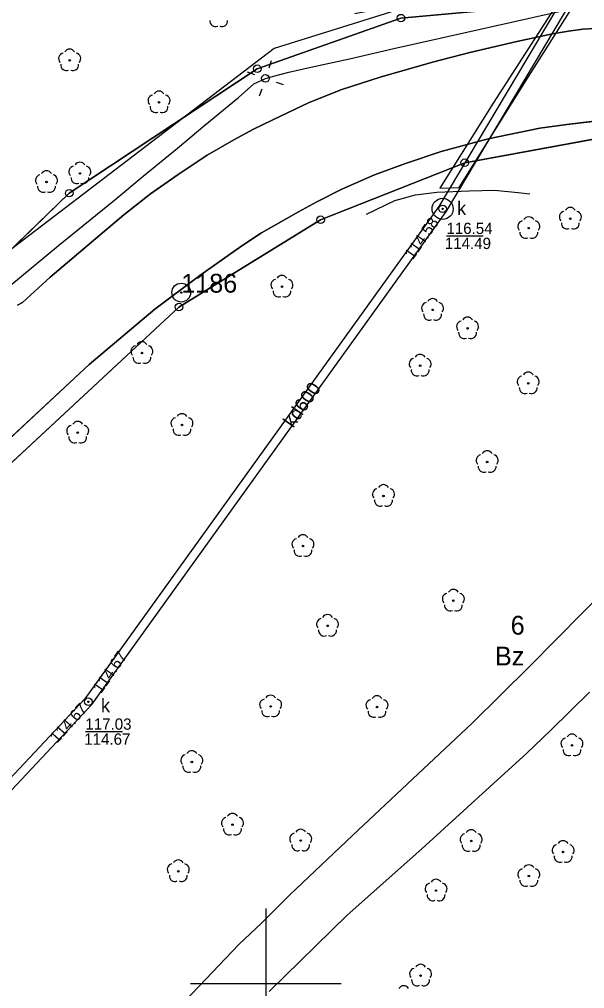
# Model space of a CAD drawing. Extents: x 6434771 to 6436222, y 5663454 to 5664782.
# Drawn here: x 6435583.6 to 6435621.2, y 5663799.7 to 5663864.1 of the extents above; entities that cross this region are included whole.
import ezdxf

# ---------------------------------------------------------------- set-up
doc = ezdxf.new("R2010")
doc.units = 0
for name, color, linetype in [('Warstwa 1', 7, 'Continuous'), ('Warstwa 10', 7, 'Continuous'), ('Warstwa 11', 7, 'Continuous'), ('Warstwa 12', 7, 'Continuous'), ('Warstwa 14', 7, 'Continuous'), ('Warstwa 15', 7, 'Continuous'), ('Warstwa 2', 7, 'Continuous'), ('Warstwa 3', 7, 'Continuous'), ('Warstwa 4', 7, 'Continuous'), ('Warstwa 5', 7, 'Continuous'), ('Warstwa 51', 7, 'Continuous'), ('Warstwa 6', 7, 'Continuous'), ('Warstwa 63', 7, 'Continuous'), ('Warstwa 7', 7, 'Continuous'), ('Warstwa 8', 7, 'Continuous'), ('Warstwa 9', 7, 'Continuous')]:
    doc.layers.add(name, color=color, linetype=linetype)

msp = doc.modelspace()

# ---------------------------------------------------------------- linework, layer by layer
at = {"layer": 'Warstwa 1'}
for p, q in [((6435599.429, 5663860.81), (6435608.979, 5663864.176)), ((6435599.429, 5663860.81), (6435608.979, 5663864.176)), ((6435586.939, 5663852.54), (6435599.429, 5663860.81)), ((6435586.939, 5663852.54), (6435599.429, 5663860.81)), ((6435613.214, 5663854.564), (6435624.408, 5663856.609)), ((6435613.214, 5663854.564), (6435624.408, 5663856.609)), ((6435603.638, 5663850.779), (6435613.214, 5663854.564)), ((6435603.638, 5663850.779), (6435613.214, 5663854.564)), ((6435570.992, 5663837.121), (6435586.939, 5663852.54)), ((6435570.992, 5663837.121), (6435586.939, 5663852.54)), ((6435594.229, 5663844.972), (6435603.638, 5663850.779)), ((6435594.229, 5663844.972), (6435603.638, 5663850.779)), ((6435579.684, 5663831.466), (6435594.229, 5663844.972)), ((6435579.684, 5663831.466), (6435594.229, 5663844.972))]:
    msp.add_line(p, q, dxfattribs=at)
at = {"layer": 'Warstwa 10'}
for centre in [(6435608.979, 5663864.176), (6435599.429, 5663860.81), (6435613.214, 5663854.564), (6435586.939, 5663852.54), (6435603.638, 5663850.779), (6435594.229, 5663844.972)]:
    msp.add_circle(centre, 0.25, dxfattribs=at)
at = {"layer": 'Warstwa 11'}
for centre in [(6435586.966, 5663861.369), (6435592.902, 5663858.579), (6435587.645, 5663853.852), (6435585.428, 5663853.279), (6435620.233, 5663850.841), (6435617.472, 5663850.218), (6435601.069, 5663846.323), (6435611.078, 5663844.782), (6435613.404, 5663843.558), (6435591.765, 5663841.917), (6435610.253, 5663841.079), (6435617.434, 5663839.9), (6435594.425, 5663837.136), (6435587.5, 5663836.624), (6435614.707, 5663834.669), (6435607.819, 5663832.419), (6435602.466, 5663829.091), (6435612.462, 5663825.454), (6435604.1, 5663823.784), (6435600.318, 5663818.427), (6435607.386, 5663818.388), (6435620.342, 5663815.841), (6435595.081, 5663814.736), (6435597.786, 5663810.57), (6435602.318, 5663809.515), (6435613.646, 5663809.485), (6435619.753, 5663808.755), (6435594.181, 5663807.474), (6435617.474, 5663807.151), (6435611.312, 5663806.191), (6435610.281, 5663800.539)]:
    msp.add_circle(centre, 0.05, dxfattribs=at)
for centre, start, end in [((6435596.65, 5663863.988), 174.14713, 293.85287), ((6435597.09, 5663863.988), 246.14713, 5.85287), ((6435586.966, 5663861.744), 30.14713, 149.85287), ((6435586.609, 5663861.485), 102.14713, 221.85287), ((6435587.323, 5663861.485), 318.14713, 77.85287), ((6435586.746, 5663861.066), 174.14713, 293.85287), ((6435587.186, 5663861.066), 246.14713, 5.85287), ((6435592.545, 5663858.695), 102.14713, 221.85287), ((6435592.902, 5663858.954), 30.14713, 149.85287), ((6435593.259, 5663858.695), 318.14713, 77.85287), ((6435592.682, 5663858.276), 174.14713, 293.85287), ((6435593.122, 5663858.276), 246.14713, 5.85287), ((6435587.288, 5663853.968), 102.14713, 221.85287), ((6435587.645, 5663854.227), 30.14713, 149.85287), ((6435588.002, 5663853.968), 318.14713, 77.85287), ((6435585.071, 5663853.395), 102.14713, 221.85287), ((6435585.428, 5663853.654), 30.14713, 149.85287), ((6435585.785, 5663853.395), 318.14713, 77.85287), ((6435585.208, 5663852.976), 174.14713, 293.85287), ((6435585.648, 5663852.976), 246.14713, 5.85287), ((6435587.425, 5663853.549), 174.14713, 293.85287), ((6435587.865, 5663853.549), 246.14713, 5.85287), ((6435619.876, 5663850.957), 102.14713, 221.85287), ((6435620.233, 5663851.216), 30.14713, 149.85287), ((6435620.59, 5663850.957), 318.14713, 77.85287), ((6435617.115, 5663850.334), 102.14713, 221.85287), ((6435617.472, 5663850.593), 30.14713, 149.85287), ((6435617.829, 5663850.334), 318.14713, 77.85287), ((6435620.013, 5663850.538), 174.14713, 293.85287), ((6435620.453, 5663850.538), 246.14713, 5.85287), ((6435617.252, 5663849.915), 174.14713, 293.85287), ((6435617.692, 5663849.915), 246.14713, 5.85287), ((6435600.712, 5663846.439), 102.14713, 221.85287), ((6435601.069, 5663846.698), 30.14713, 149.85287), ((6435601.426, 5663846.439), 318.14713, 77.85287), ((6435600.849, 5663846.02), 174.14713, 293.85287), ((6435601.289, 5663846.02), 246.14713, 5.85287), ((6435610.721, 5663844.898), 102.14713, 221.85287), ((6435611.078, 5663845.157), 30.14713, 149.85287), ((6435611.435, 5663844.898), 318.14713, 77.85287), ((6435610.858, 5663844.479), 174.14713, 293.85287), ((6435611.298, 5663844.479), 246.14713, 5.85287), ((6435613.047, 5663843.674), 102.14713, 221.85287), ((6435613.404, 5663843.933), 30.14713, 149.85287), ((6435613.761, 5663843.674), 318.14713, 77.85287), ((6435591.765, 5663842.292), 30.14713, 149.85287), ((6435613.184, 5663843.255), 174.14713, 293.85287), ((6435613.624, 5663843.255), 246.14713, 5.85287), ((6435591.408, 5663842.033), 102.14713, 221.85287), ((6435592.122, 5663842.033), 318.14713, 77.85287), ((6435591.545, 5663841.614), 174.14713, 293.85287), ((6435591.985, 5663841.614), 246.14713, 5.85287), ((6435609.896, 5663841.195), 102.14713, 221.85287), ((6435610.253, 5663841.454), 30.14713, 149.85287), ((6435610.61, 5663841.195), 318.14713, 77.85287), ((6435610.033, 5663840.776), 174.14713, 293.85287), ((6435610.473, 5663840.776), 246.14713, 5.85287), ((6435617.077, 5663840.016), 102.14713, 221.85287), ((6435617.434, 5663840.275), 30.14713, 149.85287), ((6435617.791, 5663840.016), 318.14713, 77.85287), ((6435617.214, 5663839.597), 174.14713, 293.85287), ((6435617.654, 5663839.597), 246.14713, 5.85287), ((6435594.068, 5663837.252), 102.14713, 221.85287), ((6435594.425, 5663837.511), 30.14713, 149.85287), ((6435594.782, 5663837.252), 318.14713, 77.85287), ((6435587.143, 5663836.74), 102.14713, 221.85287), ((6435587.5, 5663836.999), 30.14713, 149.85287), ((6435587.857, 5663836.74), 318.14713, 77.85287), ((6435594.205, 5663836.833), 174.14713, 293.85287), ((6435594.645, 5663836.833), 246.14713, 5.85287), ((6435587.28, 5663836.321), 174.14713, 293.85287), ((6435587.72, 5663836.321), 246.14713, 5.85287), ((6435614.35, 5663834.785), 102.14713, 221.85287), ((6435614.707, 5663835.044), 30.14713, 149.85287), ((6435615.064, 5663834.785), 318.14713, 77.85287), ((6435614.487, 5663834.366), 174.14713, 293.85287), ((6435614.927, 5663834.366), 246.14713, 5.85287), ((6435607.819, 5663832.794), 30.14713, 149.85287), ((6435607.462, 5663832.535), 102.14713, 221.85287), ((6435608.176, 5663832.535), 318.14713, 77.85287), ((6435607.599, 5663832.116), 174.14713, 293.85287), ((6435608.039, 5663832.116), 246.14713, 5.85287), ((6435602.466, 5663829.466), 30.14713, 149.85287), ((6435602.109, 5663829.207), 102.14713, 221.85287), ((6435602.823, 5663829.207), 318.14713, 77.85287), ((6435602.246, 5663828.788), 174.14713, 293.85287), ((6435602.686, 5663828.788), 246.14713, 5.85287), ((6435612.105, 5663825.57), 102.14713, 221.85287), ((6435612.462, 5663825.829), 30.14713, 149.85287), ((6435612.819, 5663825.57), 318.14713, 77.85287), ((6435612.242, 5663825.151), 174.14713, 293.85287), ((6435612.682, 5663825.151), 246.14713, 5.85287), ((6435603.743, 5663823.9), 102.14713, 221.85287), ((6435604.1, 5663824.159), 30.14713, 149.85287), ((6435604.457, 5663823.9), 318.14713, 77.85287), ((6435603.88, 5663823.481), 174.14713, 293.85287), ((6435604.32, 5663823.481), 246.14713, 5.85287), ((6435599.961, 5663818.543), 102.14713, 221.85287), ((6435600.318, 5663818.802), 30.14713, 149.85287), ((6435600.675, 5663818.543), 318.14713, 77.85287), ((6435607.029, 5663818.504), 102.14713, 221.85287), ((6435607.386, 5663818.763), 30.14713, 149.85287), ((6435607.743, 5663818.504), 318.14713, 77.85287), ((6435600.098, 5663818.124), 174.14713, 293.85287), ((6435600.538, 5663818.124), 246.14713, 5.85287), ((6435607.166, 5663818.085), 174.14713, 293.85287), ((6435607.606, 5663818.085), 246.14713, 5.85287), ((6435619.985, 5663815.957), 102.14713, 221.85287), ((6435620.342, 5663816.216), 30.14713, 149.85287), ((6435620.699, 5663815.957), 318.14713, 77.85287), ((6435594.724, 5663814.852), 102.14713, 221.85287), ((6435595.081, 5663815.111), 30.14713, 149.85287), ((6435595.438, 5663814.852), 318.14713, 77.85287), ((6435620.122, 5663815.538), 174.14713, 293.85287), ((6435620.562, 5663815.538), 246.14713, 5.85287), ((6435594.861, 5663814.433), 174.14713, 293.85287), ((6435595.301, 5663814.433), 246.14713, 5.85287), ((6435597.786, 5663810.945), 30.14713, 149.85287), ((6435597.429, 5663810.686), 102.14713, 221.85287), ((6435598.143, 5663810.686), 318.14713, 77.85287), ((6435597.566, 5663810.267), 174.14713, 293.85287), ((6435598.006, 5663810.267), 246.14713, 5.85287), ((6435601.961, 5663809.631), 102.14713, 221.85287), ((6435602.318, 5663809.89), 30.14713, 149.85287), ((6435602.675, 5663809.631), 318.14713, 77.85287), ((6435613.289, 5663809.601), 102.14713, 221.85287), ((6435613.646, 5663809.86), 30.14713, 149.85287), ((6435614.003, 5663809.601), 318.14713, 77.85287), ((6435602.098, 5663809.212), 174.14713, 293.85287), ((6435602.538, 5663809.212), 246.14713, 5.85287), ((6435613.426, 5663809.182), 174.14713, 293.85287), ((6435613.866, 5663809.182), 246.14713, 5.85287), ((6435619.396, 5663808.871), 102.14713, 221.85287), ((6435619.753, 5663809.13), 30.14713, 149.85287), ((6435620.11, 5663808.871), 318.14713, 77.85287), ((6435593.824, 5663807.59), 102.14713, 221.85287), ((6435594.181, 5663807.849), 30.14713, 149.85287), ((6435594.538, 5663807.59), 318.14713, 77.85287), ((6435617.474, 5663807.526), 30.14713, 149.85287), ((6435619.533, 5663808.452), 174.14713, 293.85287), ((6435619.973, 5663808.452), 246.14713, 5.85287), ((6435617.117, 5663807.267), 102.14713, 221.85287), ((6435617.831, 5663807.267), 318.14713, 77.85287), ((6435593.961, 5663807.171), 174.14713, 293.85287), ((6435594.401, 5663807.171), 246.14713, 5.85287), ((6435610.955, 5663806.307), 102.14713, 221.85287), ((6435611.312, 5663806.566), 30.14713, 149.85287), ((6435611.669, 5663806.307), 318.14713, 77.85287), ((6435617.254, 5663806.848), 174.14713, 293.85287), ((6435617.694, 5663806.848), 246.14713, 5.85287), ((6435611.092, 5663805.888), 174.14713, 293.85287), ((6435611.532, 5663805.888), 246.14713, 5.85287), ((6435609.924, 5663800.655), 102.14713, 221.85287), ((6435610.281, 5663800.914), 30.14713, 149.85287), ((6435610.638, 5663800.655), 318.14713, 77.85287), ((6435610.061, 5663800.236), 174.14713, 293.85287), ((6435610.501, 5663800.236), 246.14713, 5.85287), ((6435609.161, 5663799.49), 30.14713, 149.85287)]:
    msp.add_arc(centre, 0.375, start, end, dxfattribs=at)
at = {"layer": 'Warstwa 12'}
msp.add_lwpolyline([(6435582.992, 5663846.385), (6435586.22, 5663849.061), (6435589.977, 5663852.098), (6435591.849, 5663853.661), (6435594.126, 5663855.542), (6435595.944, 5663857.052), (6435598.181, 5663858.895), (6435599.212, 5663859.797), (6435599.97, 5663860.169), (6435600.587, 5663860.344), (6435601.53, 5663860.575), (6435602.984, 5663860.907), (6435605.569, 5663861.468), (6435608.504, 5663862.157), (6435620.982, 5663864.958)], dxfattribs=at)
at = {"layer": 'Warstwa 14'}
for p, q in [((6435612.001, 5663849.702), (6435614.441, 5663849.702)), ((6435588.013, 5663816.757), (6435590.476, 5663816.757))]:
    msp.add_line(p, q, dxfattribs=at)
for centre in [(6435611.747, 5663851.501), (6435611.747, 5663851.501), (6435588.211, 5663818.743), (6435588.211, 5663818.743), (6435588.211, 5663818.743)]:
    msp.add_circle(centre, 0.045, dxfattribs=at)
at = {"layer": 'Warstwa 15'}
msp.add_circle((6435611.747, 5663851.501), 0.7, dxfattribs=at)
at = {"layer": 'Warstwa 2'}
msp.add_circle((6435599.97, 5663860.169), 0.25, dxfattribs=at)
at = {"layer": 'Warstwa 3'}
for radius in [0.625, 0.045]:
    msp.add_circle((6435594.38, 5663845.93), radius, dxfattribs=at)
at = {"layer": 'Warstwa 4'}
for points in [[(6435605.923, 5663864.472), (6435611.396, 5663865.567), (6435600.555, 5663862.167), (6435581.409, 5663847.567)], [(6435600.215, 5663860.878), (6435600.378, 5663861.351)], [(6435599.261, 5663860.414), (6435598.788, 5663860.577)], [(6435599.725, 5663859.46), (6435599.562, 5663858.987)], [(6435600.679, 5663859.924), (6435601.152, 5663859.761)]]:
    msp.add_lwpolyline(points, dxfattribs=at)
for centre in [(6435611.747, 5663851.501), (6435588.211, 5663818.743)]:
    msp.add_circle(centre, 0.25, dxfattribs=at)
at = {"layer": 'Warstwa 51'}
msp.add_lwpolyline([(6435606.691, 5663851.142), (6435608.576, 5663852.058), (6435609.942, 5663852.431), (6435611.368, 5663852.609), (6435613.511, 5663852.705), (6435615.203, 5663852.735), (6435616.759, 5663852.582), (6435617.536, 5663852.488)], dxfattribs=at)
at = {"layer": 'Warstwa 6'}
for points in [[(6435497.48, 5663799.45), (6435506.7, 5663789.56), (6435508.43, 5663787.33), (6435509.75, 5663785.12), (6435510.77, 5663783.65), (6435512.59, 5663782.25), (6435514.22, 5663781.8), (6435527.892, 5663795.248), (6435570.992, 5663837.121), (6435586.939, 5663852.54), (6435599.429, 5663860.81), (6435608.979, 5663864.176), (6435617.268, 5663864.926), (6435627.619, 5663865.031), (6435640.832, 5663867.732), (6435649.164, 5663870.462), (6435662.228, 5663877.475)], [(6435662.228, 5663877.475), (6435649.164, 5663870.462), (6435640.832, 5663867.732), (6435627.619, 5663865.031), (6435617.268, 5663864.926), (6435608.979, 5663864.176), (6435599.429, 5663860.81), (6435586.939, 5663852.54), (6435570.992, 5663837.121), (6435527.892, 5663795.248)], [(6435628.604, 5663864.173), (6435622.691, 5663863.532), (6435621.061, 5663863.448), (6435620.115, 5663863.317), (6435619.052, 5663863.129), (6435616.684, 5663862.619), (6435613.551, 5663861.881), (6435611.066, 5663861.257), (6435607.603, 5663860.254), (6435605.053, 5663859.435), (6435602.882, 5663858.558), (6435600.454, 5663857.408), (6435599.181, 5663856.791), (6435597.882, 5663856.083), (6435596.104, 5663855.065), (6435594.168, 5663853.791), (6435592.342, 5663852.486), (6435590.559, 5663851.101), (6435588.41, 5663849.282), (6435585.663, 5663846.949), (6435583.836, 5663845.265), (6435583.508, 5663845.088)], [(6435657.302, 5663863.623), (6435648.655, 5663860.497), (6435637.544, 5663857.981), (6435624.408, 5663856.609), (6435613.214, 5663854.564), (6435603.638, 5663850.779), (6435594.229, 5663844.972), (6435579.684, 5663831.466), (6435548.671, 5663800.788), (6435521.147, 5663772.588)], [(6435521.147, 5663772.588), (6435548.671, 5663800.788), (6435579.684, 5663831.466), (6435594.229, 5663844.972), (6435603.638, 5663850.779), (6435613.214, 5663854.564), (6435624.408, 5663856.609), (6435637.544, 5663857.981), (6435648.655, 5663860.497), (6435657.302, 5663863.623)], [(6435654.369, 5663863.901), (6435651.397, 5663862.812), (6435649.417, 5663862.157), (6435646.38, 5663861.401), (6435644.611, 5663861.031), (6435640.06, 5663860.179), (6435634.727, 5663859.174), (6435627.672, 5663858.042), (6435620.002, 5663857.1), (6435618.198, 5663856.858), (6435614.774, 5663856.152), (6435611.656, 5663855.305), (6435609.284, 5663854.518), (6435607.211, 5663853.75), (6435605.044, 5663852.8), (6435603.383, 5663851.959), (6435602.171, 5663851.307), (6435599.711, 5663849.9), (6435598.405, 5663849.043), (6435595.606, 5663847.066), (6435592.633, 5663844.827), (6435588.264, 5663841.158), (6435580.285, 5663833.741)]]:
    msp.add_lwpolyline(points, dxfattribs=at)
for centre in [(6435611.747, 5663851.501), (6435588.211, 5663818.743)]:
    msp.add_circle(centre, 0.045, dxfattribs=at)
at = {"layer": 'Warstwa 63'}
for p, q in [((6435600, 5663805), (6435600, 5663795)), ((6435605, 5663800), (6435595, 5663800))]:
    msp.add_line(p, q, dxfattribs=at)
at = {"layer": 'Warstwa 7'}
msp.add_lwpolyline([(6435512.73, 5663739.421), (6435513.328, 5663739.474), (6435513.408, 5663739.53), (6435516.454, 5663742.342), (6435519.898, 5663745.457), (6435588.443, 5663818.552), (6435611.998, 5663851.336), (6435626.384, 5663875.503), (6435626.45, 5663876.2), (6435625.869, 5663875.81), (6435611.496, 5663851.666), (6435587.979, 5663818.934), (6435519.478, 5663745.885), (6435516.05, 5663742.784), (6435513.03, 5663739.998), (6435512.983, 5663739.965)], close=True, dxfattribs=at)
at = {"layer": 'Warstwa 8'}
for p, q in [((6435619.052, 5663863.129), (6435620.115, 5663863.317)), ((6435620.115, 5663863.317), (6435621.061, 5663863.448)), ((6435621.061, 5663863.448), (6435622.691, 5663863.532)), ((6435616.684, 5663862.619), (6435619.052, 5663863.129)), ((6435613.551, 5663861.881), (6435616.684, 5663862.619)), ((6435611.066, 5663861.257), (6435613.551, 5663861.881)), ((6435607.603, 5663860.254), (6435611.066, 5663861.257)), ((6435605.053, 5663859.435), (6435607.603, 5663860.254)), ((6435602.882, 5663858.558), (6435605.053, 5663859.435)), ((6435600.454, 5663857.408), (6435602.882, 5663858.558)), ((6435620.002, 5663857.1), (6435627.672, 5663858.042)), ((6435599.181, 5663856.791), (6435600.454, 5663857.408)), ((6435614.774, 5663856.152), (6435618.198, 5663856.858)), ((6435618.198, 5663856.858), (6435620.002, 5663857.1)), ((6435597.882, 5663856.083), (6435599.181, 5663856.791)), ((6435596.104, 5663855.065), (6435597.882, 5663856.083)), ((6435611.656, 5663855.305), (6435614.774, 5663856.152)), ((6435594.168, 5663853.791), (6435596.104, 5663855.065)), ((6435609.284, 5663854.518), (6435611.656, 5663855.305)), ((6435607.211, 5663853.75), (6435609.284, 5663854.518)), ((6435592.342, 5663852.486), (6435594.168, 5663853.791)), ((6435605.044, 5663852.8), (6435607.211, 5663853.75)), ((6435590.559, 5663851.101), (6435592.342, 5663852.486)), ((6435603.383, 5663851.959), (6435605.044, 5663852.8)), ((6435602.171, 5663851.307), (6435603.383, 5663851.959)), ((6435588.41, 5663849.282), (6435590.559, 5663851.101)), ((6435599.711, 5663849.9), (6435602.171, 5663851.307)), ((6435598.405, 5663849.043), (6435599.711, 5663849.9)), ((6435585.663, 5663846.949), (6435588.41, 5663849.282)), ((6435595.606, 5663847.066), (6435598.405, 5663849.043)), ((6435583.836, 5663845.265), (6435585.663, 5663846.949)), ((6435592.633, 5663844.827), (6435595.606, 5663847.066)), ((6435583.508, 5663845.088), (6435583.836, 5663845.265)), ((6435588.264, 5663841.158), (6435592.633, 5663844.827)), ((6435580.285, 5663833.741), (6435588.264, 5663841.158))]:
    msp.add_line(p, q, dxfattribs=at)
msp.add_lwpolyline([(6435620.001, 5663866.139), (6435615.106, 5663858.523), (6435611.558, 5663852.868), (6435612.85, 5663852.926), (6435617.423, 5663860.259), (6435620.879, 5663865.718)], close=True, dxfattribs=at)
at = {"layer": 'Warstwa 9'}
for p, q in [((6435621.041, 5663824.651), (6435624.248, 5663827.936)), ((6435617.531, 5663821.099), (6435621.041, 5663824.651)), ((6435613.679, 5663817.298), (6435617.531, 5663821.099)), ((6435618.94, 5663816.856), (6435621.499, 5663819.382)), ((6435609.776, 5663813.624), (6435613.679, 5663817.298)), ((6435617.334, 5663815.332), (6435618.94, 5663816.856)), ((6435614.893, 5663813.082), (6435617.334, 5663815.332)), ((6435605.768, 5663809.842), (6435609.776, 5663813.624)), ((6435610.36, 5663808.968), (6435614.893, 5663813.082)), ((6435601.585, 5663805.9), (6435605.768, 5663809.842)), ((6435605.409, 5663804.559), (6435610.36, 5663808.968)), ((6435599.739, 5663804.039), (6435601.585, 5663805.9)), ((6435598.211, 5663802.6), (6435599.739, 5663804.039)), ((6435600.221, 5663799.485), (6435605.409, 5663804.559)), ((6435595.566, 5663799.832), (6435598.211, 5663802.6)), ((6435591.27, 5663795.415), (6435595.566, 5663799.832))]:
    msp.add_line(p, q, dxfattribs=at)

# ---------------------------------------------------------------- texts
at = {"layer": 'Warstwa 14'}
for s, rotation, p in [('114.58', 54.99249, (6435609.769, 5663848.081)), ('114.67', 54.99249, (6435589.054, 5663819.248)), ('114.67', 47.53258, (6435586.124, 5663815.947))]:
    msp.add_text(s, height=0.75, rotation=rotation, dxfattribs=at).set_placement(p)
for s, p in [('114.49', (6435611.893, 5663848.827)), ('114.67', (6435587.934, 5663815.882))]:
    msp.add_text(s, height=0.75, dxfattribs=at).set_placement(p)
at = {"layer": 'Warstwa 15'}
msp.add_text('6', height=1.25, dxfattribs=at).set_placement((6435616.267, 5663823.2))
at = {"layer": 'Warstwa 2'}
msp.add_text('Bz', height=1.25, dxfattribs=at).set_placement((6435615.227, 5663821.151))
at = {"layer": 'Warstwa 4'}
msp.add_text('1186', height=1.25, dxfattribs=at).set_placement((6435594.38, 5663845.93))
at = {"layer": 'Warstwa 5'}
for p in [(6435612.707, 5663851.091), (6435589.044, 5663818.046)]:
    msp.add_text('k', height=0.9, dxfattribs=at).set_placement(p)
at = {"layer": 'Warstwa 6'}
for s, p in [('116.54', (6435611.998, 5663849.827)), ('117.03', (6435588.009, 5663816.882))]:
    msp.add_text(s, height=0.75, dxfattribs=at).set_placement(p)
at = {"layer": 'Warstwa 7'}
msp.add_text('kd600', height=0.9, rotation=54.99249, dxfattribs=at).set_placement((6435601.823, 5663836.887))

doc.saveas('drawing.dxf')
